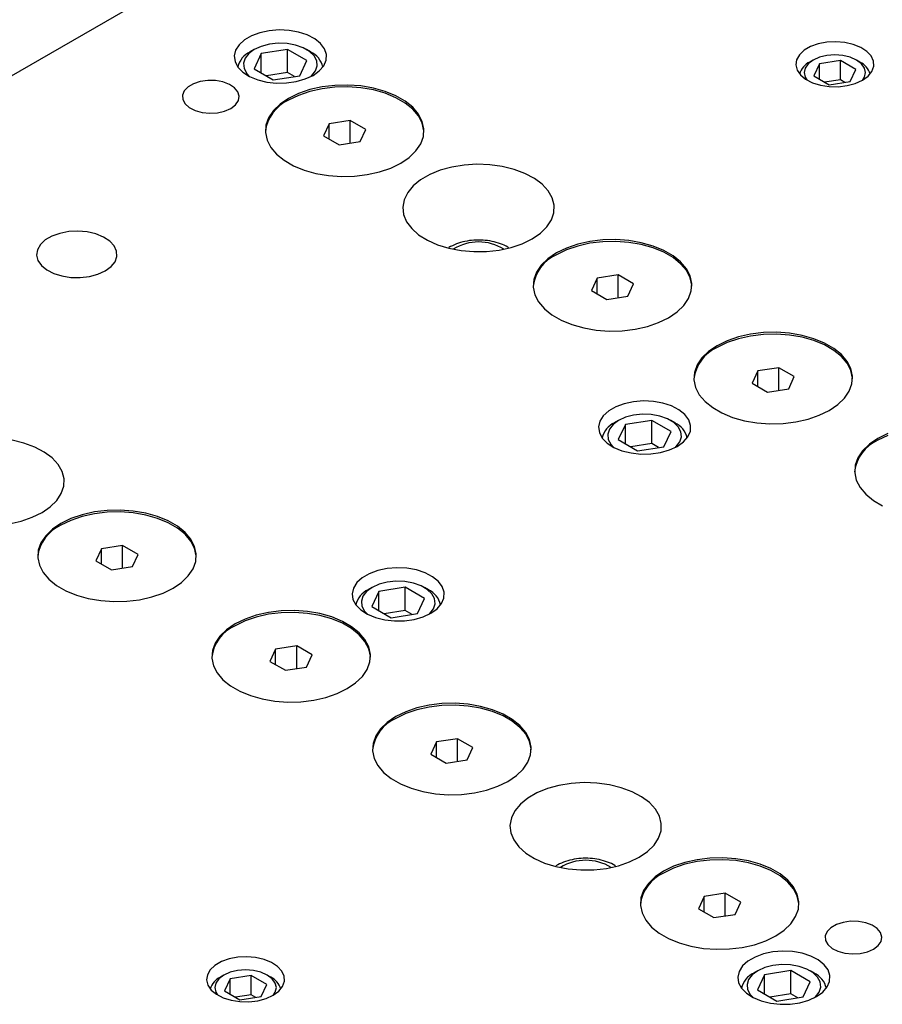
# Model space of a CAD drawing. Header units: inches. Extents: x 1880 to 2363, y -453 to -54.
# Tile 684 of 1056: x 1951.55 to 1957.25, y -144.55 to -138.04. Entities that reach past the tile are written whole.
import ezdxf

# ---------------------------------------------------------------- set-up
doc = ezdxf.new("R2010")
doc.units = ezdxf.units.IN
doc.header["$LTSCALE"] = 0.5
doc.header["$MEASUREMENT"] = 0
doc.layers.add('SID-M-S', color=105, linetype='Continuous')

msp = doc.modelspace()

# ---------------------------------------------------------------- linework, layer by layer
at = {"layer": 'SID-M-S'}
for p, q in [((1955.64424, -136.02232), (1945.74474, -141.73718)), ((1953.14014, -138.13038), (1953.08466, -138.15085)), ((1953.20194, -138.11727), (1953.14014, -138.13038)), ((1953.26718, -138.11214), (1953.20194, -138.11727)), ((1953.33281, -138.11522), (1953.26718, -138.11214)), ((1953.39575, -138.12638), (1953.33281, -138.11522)), ((1953.45307, -138.14509), (1953.39575, -138.12638)), ((1953.0381, -138.17773), (1953.00264, -138.20975)), ((1953.08466, -138.15085), (1953.0381, -138.17773)), ((1953.20291, -138.20659), (1953.14933, -138.22051)), ((1953.26071, -138.20047), (1953.20291, -138.20659)), ((1953.31937, -138.20252), (1953.26071, -138.20047)), ((1953.37547, -138.21261), (1953.31937, -138.20252)), ((1953.50208, -138.17047), (1953.45307, -138.14509)), ((1953.5405, -138.20134), (1953.50208, -138.17047)), ((1953.56652, -138.23626), (1953.5405, -138.20134)), ((1956.82588, -138.20416), (1956.775, -138.22228)), ((1956.88264, -138.1933), (1956.82588, -138.20416)), ((1956.9422, -138.19029), (1956.88264, -138.1933)), ((1957.00135, -138.1953), (1956.9422, -138.19029)), ((1957.05692, -138.20804), (1957.00135, -138.1953)), ((1957.10589, -138.22784), (1957.05692, -138.20804)), ((1952.97993, -138.24543), (1952.97104, -138.2831)), ((1953.00264, -138.20975), (1952.97993, -138.24543)), ((1953.06683, -138.26813), (1953.04272, -138.29907)), ((1953.10307, -138.24143), (1953.06683, -138.26813)), ((1953.10304, -138.24145), (1953.07652, -138.25676)), ((1953.14806, -138.2674), (1953.10143, -138.36785)), ((1953.14933, -138.22051), (1953.10307, -138.24143)), ((1953.32205, -138.24049), (1953.14806, -138.2674)), ((1953.14806, -138.39476), (1953.14806, -138.2674)), ((1953.44942, -138.31402), (1953.32205, -138.24049)), ((1953.32205, -138.39359), (1953.32205, -138.24049)), ((1953.42575, -138.23016), (1953.37547, -138.21261)), ((1953.4673, -138.25415), (1953.42575, -138.23016)), ((1953.47433, -138.25676), (1953.44781, -138.24145)), ((1953.4977, -138.28318), (1953.4673, -138.25415)), ((1953.57892, -138.27359), (1953.56652, -138.23626)), ((1953.57714, -138.31159), (1953.57892, -138.27359)), ((1956.73272, -138.24668), (1956.70133, -138.27606)), ((1956.775, -138.22228), (1956.73272, -138.24668)), ((1957.14564, -138.25362), (1957.10589, -138.22784)), ((1957.17401, -138.284), (1957.14564, -138.25362)), ((1952.97104, -138.2831), (1952.97638, -138.32098)), ((1952.97638, -138.32098), (1952.99571, -138.35732)), ((1953.04272, -138.29907), (1953.03212, -138.33244)), ((1953.03212, -138.33244), (1953.03567, -138.3663)), ((1953.4028, -138.41446), (1953.44942, -138.31402)), ((1953.51519, -138.31557), (1953.4977, -138.28318)), ((1953.51873, -138.34943), (1953.51519, -138.31557)), ((1953.56125, -138.34847), (1953.57714, -138.31159)), ((1956.68253, -138.30882), (1956.67732, -138.34321)), ((1956.70133, -138.27606), (1956.68253, -138.30882)), ((1956.75879, -138.33537), (1956.7385, -138.36365)), ((1956.79108, -138.31108), (1956.75879, -138.33537)), ((1956.79105, -138.3111), (1956.76895, -138.32386)), ((1956.83314, -138.29245), (1956.79108, -138.31108)), ((1956.83264, -138.33508), (1956.79529, -138.41556)), ((1956.97206, -138.31351), (1956.83264, -138.33508)), ((1956.83264, -138.43713), (1956.83264, -138.33508)), ((1956.88213, -138.28073), (1956.83314, -138.29245)), ((1956.93471, -138.27674), (1956.88213, -138.28073)), ((1956.98728, -138.28073), (1956.93471, -138.27674)), ((1957.07413, -138.37243), (1956.97206, -138.31351)), ((1956.97206, -138.4411), (1956.97206, -138.31351)), ((1957.03627, -138.29245), (1956.98728, -138.28073)), ((1957.07834, -138.31108), (1957.03627, -138.29245)), ((1957.11062, -138.33537), (1957.07834, -138.31108)), ((1957.10046, -138.32386), (1957.07836, -138.3111)), ((1957.13091, -138.36365), (1957.11062, -138.33537)), ((1957.18949, -138.31734), (1957.17401, -138.284)), ((1957.19123, -138.35184), (1957.18949, -138.31734)), ((1952.99571, -138.35732), (1953.02812, -138.39041)), ((1953.02812, -138.39041), (1953.07209, -138.4187)), ((1953.03567, -138.3663), (1953.05315, -138.39868)), ((1953.05315, -138.39868), (1953.07259, -138.41896)), ((1953.10143, -138.36785), (1953.22881, -138.44138)), ((1953.32205, -138.39359), (1953.18322, -138.41506)), ((1953.36763, -138.4199), (1953.32205, -138.39359)), ((1953.48403, -138.41373), (1953.50814, -138.38279)), ((1953.49074, -138.41215), (1953.532, -138.38253)), ((1953.50814, -138.38279), (1953.51873, -138.34943)), ((1953.532, -138.38253), (1953.56125, -138.34847)), ((1956.67732, -138.34321), (1956.68598, -138.37736)), ((1956.68598, -138.37736), (1956.70805, -138.40943)), ((1956.7385, -138.36365), (1956.73158, -138.394)), ((1956.73158, -138.394), (1956.7385, -138.42435)), ((1957.03677, -138.45292), (1957.07413, -138.37243)), ((1957.13783, -138.394), (1957.13091, -138.36365)), ((1957.13091, -138.42435), (1957.13783, -138.394)), ((1957.15387, -138.41692), (1957.17914, -138.38564)), ((1957.17914, -138.38564), (1957.19123, -138.35184)), ((1952.70252, -138.46694), (1952.66641, -138.48779)), ((1952.74702, -138.45249), (1952.70252, -138.46694)), ((1952.79663, -138.44551), (1952.74702, -138.45249)), ((1952.84767, -138.44652), (1952.79663, -138.44551)), ((1952.89634, -138.45544), (1952.84767, -138.44652)), ((1952.93904, -138.47161), (1952.89634, -138.45544)), ((1953.07209, -138.4187), (1953.12557, -138.44088)), ((1953.12557, -138.44088), (1953.18605, -138.4559)), ((1953.18605, -138.4559), (1953.25072, -138.46306)), ((1953.22881, -138.44138), (1953.4028, -138.41446)), ((1953.25072, -138.46306), (1953.31654, -138.46203)), ((1953.31654, -138.46203), (1953.38043, -138.45286)), ((1953.38043, -138.45286), (1953.43942, -138.43597)), ((1953.43942, -138.43597), (1953.49074, -138.41215)), ((1953.47827, -138.41896), (1953.48403, -138.41373)), ((1956.70805, -138.40943), (1956.74235, -138.4377)), ((1956.7385, -138.42435), (1956.74951, -138.44216)), ((1956.74235, -138.4377), (1956.78701, -138.46065)), ((1956.78701, -138.46065), (1956.83964, -138.47703)), ((1956.79529, -138.41556), (1956.89735, -138.47448)), ((1956.97206, -138.4411), (1956.86753, -138.45727)), ((1956.89735, -138.47448), (1957.03677, -138.45292)), ((1957.00189, -138.45831), (1956.97206, -138.4411)), ((1957.0157, -138.47999), (1957.06989, -138.4654)), ((1957.06989, -138.4654), (1957.11679, -138.44399)), ((1957.11679, -138.44399), (1957.15387, -138.41692)), ((1957.11991, -138.44216), (1957.13091, -138.42435)), ((1952.64138, -138.51348), (1952.62929, -138.54212)), ((1952.66641, -138.48779), (1952.64138, -138.51348)), ((1952.97259, -138.49382), (1952.93904, -138.47161)), ((1952.99452, -138.52044), (1952.97259, -138.49382)), ((1953.0032, -138.54949), (1952.99452, -138.52044)), ((1953.39553, -138.53177), (1953.32956, -138.56403)), ((1953.4698, -138.50622), (1953.39553, -138.53177)), ((1953.4698, -138.51847), (1953.39553, -138.54402)), ((1953.55033, -138.48808), (1953.4698, -138.50622)), ((1953.55033, -138.50033), (1953.4698, -138.51847)), ((1953.63495, -138.47784), (1953.55033, -138.48808)), ((1953.63495, -138.49009), (1953.55033, -138.50033)), ((1953.72132, -138.47578), (1953.63495, -138.47784)), ((1953.72132, -138.48803), (1953.63495, -138.49009)), ((1953.80711, -138.48195), (1953.72132, -138.47578)), ((1953.80711, -138.4942), (1953.72132, -138.48803)), ((1953.88997, -138.49619), (1953.80711, -138.48195)), ((1953.88997, -138.50844), (1953.80711, -138.4942)), ((1953.96764, -138.51811), (1953.88997, -138.49619)), ((1953.96764, -138.53036), (1953.88997, -138.50844)), ((1954.038, -138.54711), (1953.96764, -138.51811)), ((1954.038, -138.55936), (1953.96764, -138.53036)), ((1956.83964, -138.47703), (1956.89739, -138.48596)), ((1956.89739, -138.48596), (1956.95715, -138.48697)), ((1956.95715, -138.48697), (1957.0157, -138.47999)), ((1952.62929, -138.54212), (1952.63104, -138.57158)), ((1952.63104, -138.57158), (1952.64648, -138.59968)), ((1952.97925, -138.60624), (1952.99798, -138.57882)), ((1952.99798, -138.57882), (1953.0032, -138.54949)), ((1953.32956, -138.56403), (1953.27368, -138.60211)), ((1953.39553, -138.54402), (1953.32956, -138.57627)), ((1954.09913, -138.5824), (1954.038, -138.54711)), ((1954.09913, -138.59465), (1954.038, -138.55936)), ((1954.14936, -138.62302), (1954.09913, -138.5824)), ((1954.14936, -138.63527), (1954.09913, -138.59465)), ((1952.64648, -138.59968), (1952.67449, -138.62433)), ((1952.67449, -138.62433), (1952.71297, -138.6437)), ((1952.71297, -138.6437), (1952.75909, -138.65636)), ((1952.75909, -138.65636), (1952.80941, -138.66137)), ((1952.80941, -138.66137), (1952.8602, -138.65835)), ((1952.8602, -138.65835), (1952.90771, -138.64754)), ((1952.90771, -138.64754), (1952.94839, -138.62973)), ((1952.94839, -138.62973), (1952.97925, -138.60624)), ((1953.22943, -138.64498), (1953.198, -138.69148)), ((1953.27368, -138.60211), (1953.22943, -138.64498)), ((1954.18733, -138.66786), (1954.14936, -138.62302)), ((1954.18733, -138.6801), (1954.14936, -138.63527)), ((1953.198, -138.69148), (1953.18026, -138.74032)), ((1953.73705, -138.70946), (1953.59763, -138.73103)), ((1953.83911, -138.76838), (1953.73705, -138.70946)), ((1953.73705, -138.85888), (1953.73705, -138.70946)), ((1954.212, -138.71569), (1954.18733, -138.66786)), ((1954.212, -138.72794), (1954.18733, -138.6801)), ((1954.2227, -138.76521), (1954.212, -138.71569)), ((1954.2227, -138.77746), (1954.212, -138.72794)), ((1953.18026, -138.74032), (1953.17669, -138.79019)), ((1953.17669, -138.79019), (1953.18738, -138.83971)), ((1953.59763, -138.73103), (1953.56027, -138.81152)), ((1953.59763, -138.83308), (1953.59763, -138.73103)), ((1953.80175, -138.84887), (1953.83911, -138.76838)), ((1954.21912, -138.81508), (1954.2227, -138.76521)), ((1954.22304, -138.78383), (1954.2227, -138.77746)), ((1953.18738, -138.83971), (1953.21205, -138.88755)), ((1953.56027, -138.81152), (1953.66234, -138.87043)), ((1953.66234, -138.87043), (1953.80175, -138.84887)), ((1954.20138, -138.86392), (1954.21912, -138.81508)), ((1953.21205, -138.88755), (1953.25002, -138.93238)), ((1954.1257, -138.95329), (1954.16996, -138.91042)), ((1954.16996, -138.91042), (1954.20138, -138.86392)), ((1953.25002, -138.93238), (1953.30026, -138.973)), ((1953.30026, -138.973), (1953.36139, -139.00829)), ((1954.06983, -138.99138), (1954.1257, -138.95329)), ((1953.36139, -139.00829), (1953.43175, -139.03729)), ((1953.43175, -139.03729), (1953.50941, -139.05921)), ((1953.84905, -139.06732), (1953.92959, -139.04918)), ((1953.92959, -139.04918), (1954.00386, -139.02363)), ((1954.00386, -139.02363), (1954.06983, -138.99138)), ((1954.33052, -139.03901), (1954.26128, -139.06728)), ((1954.40704, -139.0179), (1954.33052, -139.03901)), ((1954.48863, -139.00456), (1954.40704, -139.0179)), ((1954.57296, -138.99938), (1954.48863, -139.00456)), ((1954.6576, -139.00249), (1954.57296, -138.99938)), ((1954.7401, -139.01382), (1954.6576, -139.00249)), ((1954.8181, -139.03303), (1954.7401, -139.01382)), ((1954.88936, -139.05958), (1954.8181, -139.03303)), ((1953.50941, -139.05921), (1953.59227, -139.07345)), ((1953.59227, -139.07345), (1953.67806, -139.07962)), ((1953.67806, -139.07962), (1953.76444, -139.07756)), ((1953.76444, -139.07756), (1953.84905, -139.06732)), ((1954.20131, -139.1019), (1954.15234, -139.14187)), ((1954.26128, -139.06728), (1954.20131, -139.1019)), ((1954.95182, -139.0927), (1954.88936, -139.05958)), ((1955.00368, -139.13144), (1954.95182, -139.0927)), ((1954.15234, -139.14187), (1954.11578, -139.18604)), ((1955.04346, -139.17467), (1955.00368, -139.13144)), ((1955.07001, -139.22117), (1955.04346, -139.17467)), ((1954.09267, -139.23315), (1954.08369, -139.28183)), ((1954.11578, -139.18604), (1954.09267, -139.23315)), ((1955.08256, -139.26959), (1955.07001, -139.22117)), ((1954.08369, -139.28183), (1954.08909, -139.33069)), ((1955.08076, -139.31853), (1955.08256, -139.26959)), ((1954.08909, -139.33069), (1954.10871, -139.37832)), ((1954.10871, -139.37832), (1954.14199, -139.42335)), ((1955.03472, -139.4124), (1955.06466, -139.3666)), ((1955.06466, -139.3666), (1955.08076, -139.31853)), ((1951.93965, -139.44082), (1951.87821, -139.44392)), ((1952.00068, -139.44598), (1951.93965, -139.44082)), ((1954.14199, -139.42335), (1954.18798, -139.46448)), ((1954.99179, -139.45463), (1955.03472, -139.4124)), ((1951.72355, -139.49899), (1951.69117, -139.5293)), ((1951.76716, -139.47381), (1951.72355, -139.49899)), ((1951.81966, -139.45512), (1951.76716, -139.47381)), ((1951.87821, -139.44392), (1951.81966, -139.45512)), ((1952.058, -139.45912), (1952.00068, -139.44598)), ((1952.10853, -139.47955), (1952.058, -139.45912)), ((1952.14953, -139.50615), (1952.10853, -139.47955)), ((1952.17881, -139.53749), (1952.14953, -139.50615)), ((1954.18798, -139.46448), (1954.24535, -139.50054)), ((1954.24535, -139.50054), (1954.31244, -139.53048)), ((1954.87229, -139.52362), (1954.93713, -139.49206)), ((1954.93713, -139.49206), (1954.99179, -139.45463)), ((1955.3181, -139.50859), (1955.23756, -139.52673)), ((1955.40271, -139.49835), (1955.3181, -139.50859)), ((1955.48909, -139.49629), (1955.40271, -139.49835)), ((1955.48909, -139.50854), (1955.40271, -139.5106)), ((1955.57488, -139.50246), (1955.48909, -139.49629)), ((1955.57488, -139.51471), (1955.48909, -139.50854)), ((1955.65774, -139.5167), (1955.57488, -139.50246)), ((1951.67176, -139.5631), (1951.66639, -139.59857)), ((1951.69117, -139.5293), (1951.67176, -139.5631)), ((1952.19477, -139.57188), (1952.17881, -139.53749)), ((1952.19657, -139.60748), (1952.19477, -139.57188)), ((1954.31244, -139.53048), (1954.38734, -139.55344)), ((1954.38734, -139.55344), (1954.46789, -139.56877)), ((1954.46789, -139.56877), (1954.55176, -139.57601)), ((1954.63654, -139.57498), (1954.71981, -139.56568)), ((1954.71981, -139.56568), (1954.79915, -139.54839)), ((1954.79915, -139.54839), (1954.87229, -139.52362)), ((1955.1633, -139.55228), (1955.09732, -139.58454)), ((1955.1633, -139.56453), (1955.09732, -139.59678)), ((1955.23756, -139.52673), (1955.1633, -139.55228)), ((1955.23756, -139.53898), (1955.1633, -139.56453)), ((1955.3181, -139.52084), (1955.23756, -139.53898)), ((1955.40271, -139.5106), (1955.3181, -139.52084)), ((1955.65774, -139.52895), (1955.57488, -139.51471)), ((1955.73541, -139.53862), (1955.65774, -139.5167)), ((1955.73541, -139.55087), (1955.65774, -139.52895)), ((1955.80577, -139.56762), (1955.73541, -139.53862)), ((1955.80577, -139.57987), (1955.73541, -139.55087)), ((1955.8669, -139.60291), (1955.80577, -139.56762)), ((1951.66639, -139.59857), (1951.67533, -139.6338)), ((1951.67533, -139.6338), (1951.6981, -139.66689)), ((1952.18409, -139.64235), (1952.19657, -139.60748)), ((1954.55176, -139.57601), (1954.63654, -139.57498)), ((1955.04145, -139.62262), (1954.9972, -139.66549)), ((1955.09732, -139.58454), (1955.04145, -139.62262)), ((1955.8669, -139.61516), (1955.80577, -139.57987)), ((1955.91713, -139.64353), (1955.8669, -139.60291)), ((1955.91713, -139.65578), (1955.8669, -139.61516)), ((1951.6981, -139.66689), (1951.73348, -139.69606)), ((1951.73348, -139.69606), (1951.77956, -139.71973)), ((1952.07139, -139.72463), (1952.11977, -139.70255)), ((1952.11977, -139.70255), (1952.15803, -139.67462)), ((1952.15803, -139.67462), (1952.18409, -139.64235)), ((1954.9972, -139.66549), (1954.96577, -139.71199)), ((1955.9551, -139.68837), (1955.91713, -139.64353)), ((1955.9551, -139.70061), (1955.91713, -139.65578)), ((1955.97977, -139.7362), (1955.9551, -139.68837)), ((1955.97977, -139.74845), (1955.9551, -139.70061)), ((1951.77956, -139.71973), (1951.83385, -139.73663)), ((1951.83385, -139.73663), (1951.89342, -139.74585)), ((1951.89342, -139.74585), (1951.95508, -139.74688)), ((1951.95508, -139.74688), (1952.01548, -139.73968)), ((1952.01548, -139.73968), (1952.07139, -139.72463)), ((1954.94803, -139.76083), (1954.94446, -139.8107)), ((1954.96577, -139.71199), (1954.94803, -139.76083)), ((1955.3654, -139.75154), (1955.32804, -139.83203)), ((1955.50482, -139.72997), (1955.3654, -139.75154)), ((1955.3654, -139.85359), (1955.3654, -139.75154)), ((1955.60688, -139.78889), (1955.50482, -139.72997)), ((1955.50482, -139.87939), (1955.50482, -139.72997)), ((1955.99046, -139.78572), (1955.97977, -139.7362)), ((1955.99046, -139.79797), (1955.97977, -139.74845)), ((1954.94446, -139.8107), (1954.95515, -139.86022)), ((1955.32804, -139.83203), (1955.4301, -139.89094)), ((1955.56952, -139.86938), (1955.60688, -139.78889)), ((1955.98689, -139.83559), (1955.99046, -139.78572)), ((1955.9908, -139.80434), (1955.99046, -139.79797)), ((1954.95515, -139.86022), (1954.97982, -139.90806)), ((1955.4301, -139.89094), (1955.56952, -139.86938)), ((1955.93772, -139.93093), (1955.96915, -139.88443)), ((1955.96915, -139.88443), (1955.98689, -139.83559)), ((1954.97982, -139.90806), (1955.01779, -139.95289)), ((1955.01779, -139.95289), (1955.06802, -139.99351)), ((1955.89347, -139.9738), (1955.93772, -139.93093)), ((1955.06802, -139.99351), (1955.12915, -140.0288)), ((1955.12915, -140.0288), (1955.19951, -140.0578)), ((1955.77162, -140.04414), (1955.83759, -140.01189)), ((1955.83759, -140.01189), (1955.89347, -139.9738)), ((1955.19951, -140.0578), (1955.27718, -140.07972)), ((1955.27718, -140.07972), (1955.36004, -140.09396)), ((1955.53221, -140.09807), (1955.61682, -140.08783)), ((1955.61682, -140.08783), (1955.69736, -140.06969)), ((1955.69736, -140.06969), (1955.77162, -140.04414)), ((1955.36004, -140.09396), (1955.44583, -140.10013)), ((1955.44583, -140.10013), (1955.53221, -140.09807)), ((1956.29822, -140.13904), (1956.22396, -140.16459)), ((1956.29822, -140.15129), (1956.22396, -140.17684)), ((1956.37876, -140.1209), (1956.29822, -140.13904)), ((1956.37876, -140.13315), (1956.29822, -140.15129)), ((1956.46337, -140.11066), (1956.37876, -140.1209)), ((1956.46337, -140.1229), (1956.37876, -140.13315)), ((1956.54975, -140.10859), (1956.46337, -140.11066)), ((1956.54975, -140.12084), (1956.46337, -140.1229)), ((1956.63554, -140.11477), (1956.54975, -140.10859)), ((1956.63554, -140.12702), (1956.54975, -140.12084)), ((1956.7184, -140.12901), (1956.63554, -140.11477)), ((1956.7184, -140.14126), (1956.63554, -140.12702)), ((1956.79607, -140.15093), (1956.7184, -140.12901)), ((1956.79607, -140.16318), (1956.7184, -140.14126)), ((1956.86643, -140.17993), (1956.79607, -140.15093)), ((1956.15798, -140.19684), (1956.10211, -140.23493)), ((1956.22396, -140.16459), (1956.15798, -140.19684)), ((1956.22396, -140.17684), (1956.15798, -140.20909)), ((1956.86643, -140.19218), (1956.79607, -140.16318)), ((1956.92756, -140.21522), (1956.86643, -140.17993)), ((1956.92756, -140.22747), (1956.86643, -140.19218)), ((1956.97779, -140.25584), (1956.92756, -140.21522)), ((1956.05786, -140.2778), (1956.02643, -140.32429)), ((1956.10211, -140.23493), (1956.05786, -140.2778)), ((1956.97779, -140.26808), (1956.92756, -140.22747)), ((1957.01576, -140.30067), (1956.97779, -140.25584)), ((1957.01576, -140.31292), (1956.97779, -140.26808)), ((1956.02643, -140.32429), (1956.00869, -140.37314)), ((1956.56548, -140.34228), (1956.42606, -140.36385)), ((1956.66754, -140.4012), (1956.56548, -140.34228)), ((1956.56548, -140.49169), (1956.56548, -140.34228)), ((1957.04043, -140.34851), (1957.01576, -140.30067)), ((1957.04043, -140.36075), (1957.01576, -140.31292)), ((1957.05112, -140.39803), (1957.04043, -140.34851)), ((1956.00869, -140.37314), (1956.00512, -140.423)), ((1956.42606, -140.36385), (1956.3887, -140.44433)), ((1956.42606, -140.4659), (1956.42606, -140.36385)), ((1956.63018, -140.48168), (1956.66754, -140.4012)), ((1957.05112, -140.41028), (1957.04043, -140.36075)), ((1957.04755, -140.44789), (1957.05112, -140.39803)), ((1957.05146, -140.41664), (1957.05112, -140.41028)), ((1956.00512, -140.423), (1956.01581, -140.47253)), ((1956.01581, -140.47253), (1956.04048, -140.52036)), ((1956.3887, -140.44433), (1956.49076, -140.50325)), ((1956.49076, -140.50325), (1956.63018, -140.48168)), ((1957.02981, -140.49674), (1957.04755, -140.44789)), ((1956.04048, -140.52036), (1956.07845, -140.5652)), ((1956.95413, -140.58611), (1956.99838, -140.54323)), ((1956.99838, -140.54323), (1957.02981, -140.49674)), ((1955.48882, -140.60007), (1955.44226, -140.62695)), ((1955.5443, -140.5796), (1955.48882, -140.60007)), ((1955.6061, -140.56649), (1955.5443, -140.5796)), ((1955.67135, -140.56136), (1955.6061, -140.56649)), ((1955.73697, -140.56445), (1955.67135, -140.56136)), ((1955.79992, -140.5756), (1955.73697, -140.56445)), ((1955.85724, -140.59431), (1955.79992, -140.5756)), ((1955.90625, -140.61969), (1955.85724, -140.59431)), ((1956.07845, -140.5652), (1956.12868, -140.60582)), ((1956.12868, -140.60582), (1956.18981, -140.64111)), ((1956.89826, -140.62419), (1956.95413, -140.58611)), ((1955.4068, -140.65898), (1955.38409, -140.69466)), ((1955.44226, -140.62695), (1955.4068, -140.65898)), ((1955.55349, -140.66974), (1955.50723, -140.69066)), ((1955.60708, -140.65581), (1955.55349, -140.66974)), ((1955.66487, -140.6497), (1955.60708, -140.65581)), ((1955.72353, -140.65175), (1955.66487, -140.6497)), ((1955.77963, -140.66184), (1955.72353, -140.65175)), ((1955.82992, -140.67939), (1955.77963, -140.66184)), ((1955.94466, -140.65057), (1955.90625, -140.61969)), ((1955.97068, -140.68548), (1955.94466, -140.65057)), ((1956.18981, -140.64111), (1956.26017, -140.67011)), ((1956.26017, -140.67011), (1956.33784, -140.69203)), ((1956.75802, -140.68199), (1956.83228, -140.65645)), ((1956.83228, -140.65645), (1956.89826, -140.62419)), ((1955.38409, -140.69466), (1955.3752, -140.73232)), ((1955.3752, -140.73232), (1955.38055, -140.77021)), ((1955.471, -140.71736), (1955.44688, -140.74829)), ((1955.50723, -140.69066), (1955.471, -140.71736)), ((1955.50721, -140.69067), (1955.48069, -140.70599)), ((1955.55222, -140.71662), (1955.5056, -140.81707)), ((1955.72621, -140.68971), (1955.55222, -140.71662)), ((1955.55222, -140.84398), (1955.55222, -140.71662)), ((1955.85359, -140.76324), (1955.72621, -140.68971)), ((1955.72621, -140.84281), (1955.72621, -140.68971)), ((1955.87147, -140.70337), (1955.82992, -140.67939)), ((1955.8785, -140.70599), (1955.85198, -140.69067)), ((1955.90187, -140.7324), (1955.87147, -140.70337)), ((1955.91935, -140.76479), (1955.90187, -140.7324)), ((1955.98309, -140.72281), (1955.97068, -140.68548)), ((1955.9813, -140.76081), (1955.98309, -140.72281)), ((1956.33784, -140.69203), (1956.4207, -140.70627)), ((1956.4207, -140.70627), (1956.50649, -140.71244)), ((1956.50649, -140.71244), (1956.59287, -140.71038)), ((1956.59287, -140.71038), (1956.67748, -140.70014)), ((1956.67748, -140.70014), (1956.75802, -140.68199)), ((1955.38055, -140.77021), (1955.39987, -140.80654)), ((1955.39987, -140.80654), (1955.43228, -140.83963)), ((1955.44688, -140.74829), (1955.43629, -140.78166)), ((1955.43629, -140.78166), (1955.43983, -140.81552)), ((1955.80697, -140.86369), (1955.85359, -140.76324)), ((1955.91231, -140.83202), (1955.9229, -140.79865)), ((1955.9229, -140.79865), (1955.91935, -140.76479)), ((1955.93616, -140.83175), (1955.96541, -140.7977)), ((1955.96541, -140.7977), (1955.9813, -140.76081)), ((1957.28462, -140.77689), (1957.21865, -140.80915)), ((1957.28462, -140.78914), (1957.21865, -140.8214)), ((1951.58309, -140.83934), (1951.50509, -140.82012)), ((1951.65434, -140.86589), (1951.58309, -140.83934)), ((1951.7168, -140.899), (1951.65434, -140.86589)), ((1955.43228, -140.83963), (1955.47625, -140.86793)), ((1955.43983, -140.81552), (1955.45732, -140.84791)), ((1955.45732, -140.84791), (1955.47675, -140.86818)), ((1955.47625, -140.86793), (1955.52973, -140.8901)), ((1955.5056, -140.81707), (1955.63297, -140.8906)), ((1955.72621, -140.84281), (1955.58739, -140.86429)), ((1955.63297, -140.8906), (1955.80697, -140.86369)), ((1955.7718, -140.86913), (1955.72621, -140.84281)), ((1955.84359, -140.88519), (1955.89491, -140.86138)), ((1955.88243, -140.86818), (1955.88819, -140.86295)), ((1955.88819, -140.86295), (1955.91231, -140.83202)), ((1955.89491, -140.86138), (1955.93616, -140.83175)), ((1957.16277, -140.84723), (1957.11852, -140.89011)), ((1957.21865, -140.80915), (1957.16277, -140.84723)), ((1951.76867, -140.93774), (1951.7168, -140.899)), ((1951.80845, -140.98098), (1951.76867, -140.93774)), ((1955.52973, -140.8901), (1955.59021, -140.90512)), ((1955.59021, -140.90512), (1955.65488, -140.91228)), ((1955.65488, -140.91228), (1955.7207, -140.91126)), ((1955.7207, -140.91126), (1955.7846, -140.90208)), ((1955.7846, -140.90208), (1955.84359, -140.88519)), ((1957.08709, -140.9366), (1957.06935, -140.98545)), ((1957.11852, -140.89011), (1957.08709, -140.9366)), ((1951.83499, -141.02747), (1951.80845, -140.98098)), ((1957.06935, -140.98545), (1957.06578, -141.03531)), ((1951.84755, -141.07589), (1951.83499, -141.02747)), ((1957.06578, -141.03531), (1957.07647, -141.08484)), ((1951.82965, -141.1729), (1951.84575, -141.12484)), ((1951.84575, -141.12484), (1951.84755, -141.07589)), ((1957.07647, -141.08484), (1957.10114, -141.13267)), ((1957.10114, -141.13267), (1957.13911, -141.17751)), ((1951.7997, -141.21871), (1951.82965, -141.1729)), ((1957.13911, -141.17751), (1957.18934, -141.21812)), ((1951.70212, -141.29836), (1951.75678, -141.26093)), ((1951.75678, -141.26093), (1951.7997, -141.21871)), ((1957.18934, -141.21812), (1957.25047, -141.25341)), ((1951.63728, -141.32992), (1951.70212, -141.29836)), ((1951.96719, -141.31263), (1951.89293, -141.33817)), ((1951.96719, -141.32488), (1951.89293, -141.35042)), ((1952.04773, -141.29449), (1951.96719, -141.31263)), ((1952.04773, -141.30673), (1951.96719, -141.32488)), ((1952.13234, -141.28424), (1952.04773, -141.29449)), ((1952.13234, -141.29649), (1952.04773, -141.30673)), ((1952.21872, -141.28218), (1952.13234, -141.28424)), ((1952.21872, -141.29443), (1952.13234, -141.29649)), ((1952.30451, -141.28835), (1952.21872, -141.28218)), ((1952.30451, -141.3006), (1952.21872, -141.29443)), ((1952.38737, -141.30259), (1952.30451, -141.28835)), ((1952.38737, -141.31484), (1952.30451, -141.3006)), ((1952.46504, -141.32451), (1952.38737, -141.30259)), ((1952.46504, -141.33676), (1952.38737, -141.31484)), ((1952.5354, -141.35351), (1952.46504, -141.32451)), ((1951.48479, -141.37198), (1951.56414, -141.3547)), ((1951.56414, -141.3547), (1951.63728, -141.32992)), ((1951.82696, -141.37043), (1951.77108, -141.40851)), ((1951.89293, -141.33817), (1951.82696, -141.37043)), ((1951.89293, -141.35042), (1951.82696, -141.38268)), ((1952.5354, -141.36576), (1952.46504, -141.33676)), ((1952.59653, -141.3888), (1952.5354, -141.35351)), ((1952.59653, -141.40105), (1952.5354, -141.36576)), ((1952.64676, -141.42942), (1952.59653, -141.3888)), ((1951.72683, -141.45139), (1951.6954, -141.49788)), ((1951.77108, -141.40851), (1951.72683, -141.45139)), ((1952.64676, -141.44167), (1952.59653, -141.40105)), ((1952.68473, -141.47426), (1952.64676, -141.42942)), ((1952.68473, -141.48651), (1952.64676, -141.44167)), ((1951.6954, -141.49788), (1951.67766, -141.54673)), ((1952.23445, -141.51587), (1952.09503, -141.53743)), ((1952.33651, -141.57479), (1952.23445, -141.51587)), ((1952.23445, -141.66528), (1952.23445, -141.51587)), ((1952.7094, -141.52209), (1952.68473, -141.47426)), ((1952.7094, -141.53434), (1952.68473, -141.48651)), ((1952.72009, -141.57162), (1952.7094, -141.52209)), ((1951.67766, -141.54673), (1951.67409, -141.59659)), ((1952.09503, -141.53743), (1952.05767, -141.61792)), ((1952.09503, -141.63948), (1952.09503, -141.53743)), ((1952.29915, -141.65527), (1952.33651, -141.57479)), ((1952.72009, -141.58386), (1952.7094, -141.53434)), ((1952.71652, -141.62148), (1952.72009, -141.57162)), ((1952.72043, -141.59023), (1952.72009, -141.58386)), ((1951.67409, -141.59659), (1951.68478, -141.64612)), ((1951.68478, -141.64612), (1951.70945, -141.69395)), ((1952.05767, -141.61792), (1952.15973, -141.67684)), ((1952.69878, -141.67033), (1952.71652, -141.62148)), ((1951.70945, -141.69395), (1951.74742, -141.73879)), ((1952.15973, -141.67684), (1952.29915, -141.65527)), ((1952.6231, -141.75969), (1952.66735, -141.71682)), ((1952.66735, -141.71682), (1952.69878, -141.67033)), ((1953.86247, -141.70222), (1953.81591, -141.7291)), ((1953.91795, -141.68175), (1953.86247, -141.70222)), ((1953.97976, -141.66864), (1953.91795, -141.68175)), ((1954.045, -141.66351), (1953.97976, -141.66864)), ((1954.11063, -141.6666), (1954.045, -141.66351)), ((1954.17357, -141.67775), (1954.11063, -141.6666)), ((1954.23089, -141.69646), (1954.17357, -141.67775)), ((1954.2799, -141.72185), (1954.23089, -141.69646)), ((1951.74742, -141.73879), (1951.79765, -141.7794)), ((1951.79765, -141.7794), (1951.85879, -141.81469)), ((1952.56723, -141.79778), (1952.6231, -141.75969)), ((1953.78045, -141.76113), (1953.75775, -141.79681)), ((1953.81591, -141.7291), (1953.78045, -141.76113)), ((1953.92715, -141.77189), (1953.88089, -141.79281)), ((1953.98073, -141.75796), (1953.92715, -141.77189)), ((1954.03853, -141.75185), (1953.98073, -141.75796)), ((1954.09718, -141.7539), (1954.03853, -141.75185)), ((1954.15328, -141.76399), (1954.09718, -141.7539)), ((1954.20357, -141.78154), (1954.15328, -141.76399)), ((1954.24512, -141.80553), (1954.20357, -141.78154)), ((1954.31831, -141.75272), (1954.2799, -141.72185)), ((1954.34433, -141.78763), (1954.31831, -141.75272)), ((1951.85879, -141.81469), (1951.92914, -141.84369)), ((1951.92914, -141.84369), (1952.00681, -141.86561)), ((1952.42699, -141.85558), (1952.50126, -141.83003)), ((1952.50126, -141.83003), (1952.56723, -141.79778)), ((1953.75775, -141.79681), (1953.74886, -141.83447)), ((1953.74886, -141.83447), (1953.7542, -141.87236)), ((1953.84465, -141.81951), (1953.82053, -141.85044)), ((1953.88089, -141.79281), (1953.84465, -141.81951)), ((1953.88086, -141.79282), (1953.85434, -141.80814)), ((1953.92587, -141.81878), (1953.87925, -141.91922)), ((1954.09987, -141.79186), (1953.92587, -141.81878)), ((1953.92587, -141.94614), (1953.92587, -141.81878)), ((1954.22724, -141.86539), (1954.09987, -141.79186)), ((1954.09987, -141.94496), (1954.09987, -141.79186)), ((1954.25215, -141.80814), (1954.22563, -141.79282)), ((1954.27552, -141.83456), (1954.24512, -141.80553)), ((1954.293, -141.86694), (1954.27552, -141.83456)), ((1954.35674, -141.82497), (1954.34433, -141.78763)), ((1954.35496, -141.86296), (1954.35674, -141.82497)), ((1952.00681, -141.86561), (1952.08967, -141.87985)), ((1952.08967, -141.87985), (1952.17546, -141.88603)), ((1952.17546, -141.88603), (1952.26184, -141.88396)), ((1952.26184, -141.88396), (1952.34645, -141.87372)), ((1952.34645, -141.87372), (1952.42699, -141.85558)), ((1953.7542, -141.87236), (1953.77353, -141.90869)), ((1953.77353, -141.90869), (1953.80593, -141.94178)), ((1953.82053, -141.85044), (1953.80994, -141.88381)), ((1953.80994, -141.88381), (1953.81349, -141.91767)), ((1954.18062, -141.96584), (1954.22724, -141.86539)), ((1954.28596, -141.93417), (1954.29655, -141.9008)), ((1954.29655, -141.9008), (1954.293, -141.86694)), ((1954.30981, -141.9339), (1954.33907, -141.89985)), ((1954.33907, -141.89985), (1954.35496, -141.86296)), ((1953.11624, -141.97596), (1953.04197, -142.00151)), ((1953.19678, -141.95782), (1953.11624, -141.97596)), ((1953.19678, -141.97006), (1953.11624, -141.98821)), ((1953.28139, -141.94757), (1953.19678, -141.95782)), ((1953.28139, -141.95982), (1953.19678, -141.97006)), ((1953.36777, -141.94551), (1953.28139, -141.94757)), ((1953.36777, -141.95776), (1953.28139, -141.95982)), ((1953.45356, -141.95169), (1953.36777, -141.94551)), ((1953.45356, -141.96393), (1953.36777, -141.95776)), ((1953.53642, -141.96593), (1953.45356, -141.95169)), ((1953.53642, -141.97817), (1953.45356, -141.96393)), ((1953.61409, -141.98785), (1953.53642, -141.96593)), ((1953.61409, -142.00009), (1953.53642, -141.97817)), ((1953.80593, -141.94178), (1953.8499, -141.97008)), ((1953.81349, -141.91767), (1953.83097, -141.95006)), ((1953.83097, -141.95006), (1953.8504, -141.97033)), ((1953.8499, -141.97008), (1953.90338, -141.99225)), ((1953.87925, -141.91922), (1954.00662, -141.99275)), ((1954.09987, -141.94496), (1953.96104, -141.96644)), ((1954.00662, -141.99275), (1954.18062, -141.96584)), ((1954.14545, -141.97128), (1954.09987, -141.94496)), ((1954.21724, -141.98734), (1954.26856, -141.96353)), ((1954.25609, -141.97033), (1954.26184, -141.9651)), ((1954.26184, -141.9651), (1954.28596, -141.93417)), ((1954.26856, -141.96353), (1954.30981, -141.9339)), ((1952.976, -142.03376), (1952.92013, -142.07185)), ((1953.04197, -142.00151), (1952.976, -142.03376)), ((1953.04197, -142.01375), (1952.976, -142.04601)), ((1953.11624, -141.98821), (1953.04197, -142.01375)), ((1953.68444, -142.01685), (1953.61409, -141.98785)), ((1953.68444, -142.02909), (1953.61409, -142.00009)), ((1953.74558, -142.05214), (1953.68444, -142.01685)), ((1953.74558, -142.06438), (1953.68444, -142.02909)), ((1953.90338, -141.99225), (1953.96387, -142.00727)), ((1953.96387, -142.00727), (1954.02853, -142.01444)), ((1954.02853, -142.01444), (1954.09435, -142.01341)), ((1954.09435, -142.01341), (1954.15825, -142.00423)), ((1954.15825, -142.00423), (1954.21724, -141.98734)), ((1952.92013, -142.07185), (1952.87588, -142.11472)), ((1953.79581, -142.09275), (1953.74558, -142.05214)), ((1953.79581, -142.105), (1953.74558, -142.06438)), ((1953.83378, -142.13759), (1953.79581, -142.09275)), ((1953.83378, -142.14984), (1953.79581, -142.105)), ((1952.84445, -142.16121), (1952.82671, -142.21006)), ((1952.87588, -142.11472), (1952.84445, -142.16121)), ((1953.85845, -142.18542), (1953.83378, -142.13759)), ((1953.85845, -142.19767), (1953.83378, -142.14984)), ((1952.82671, -142.21006), (1952.82314, -142.25992)), ((1953.24408, -142.20076), (1953.20672, -142.28125)), ((1953.3835, -142.1792), (1953.24408, -142.20076)), ((1953.24408, -142.30282), (1953.24408, -142.20076)), ((1953.48556, -142.23812), (1953.3835, -142.1792)), ((1953.3835, -142.32861), (1953.3835, -142.1792)), ((1953.4482, -142.3186), (1953.48556, -142.23812)), ((1953.86914, -142.23495), (1953.85845, -142.18542)), ((1953.86914, -142.2472), (1953.85845, -142.19767)), ((1953.86557, -142.28481), (1953.86914, -142.23495)), ((1952.82314, -142.25992), (1952.83383, -142.30945)), ((1953.20672, -142.28125), (1953.30878, -142.34017)), ((1953.84783, -142.33366), (1953.86557, -142.28481)), ((1953.86948, -142.25356), (1953.86914, -142.2472)), ((1952.83383, -142.30945), (1952.8585, -142.35728)), ((1952.8585, -142.35728), (1952.89647, -142.40212)), ((1953.30878, -142.34017), (1953.4482, -142.3186)), ((1953.8164, -142.38015), (1953.84783, -142.33366)), ((1952.89647, -142.40212), (1952.9467, -142.44274)), ((1953.71627, -142.46111), (1953.77215, -142.42303)), ((1953.77215, -142.42303), (1953.8164, -142.38015)), ((1952.9467, -142.44274), (1953.00783, -142.47803)), ((1953.00783, -142.47803), (1953.07819, -142.50703)), ((1953.57604, -142.51891), (1953.6503, -142.49337)), ((1953.6503, -142.49337), (1953.71627, -142.46111)), ((1953.07819, -142.50703), (1953.15586, -142.52894)), ((1953.15586, -142.52894), (1953.23872, -142.54319)), ((1953.23872, -142.54319), (1953.32451, -142.54936)), ((1953.32451, -142.54936), (1953.41089, -142.5473)), ((1953.41089, -142.5473), (1953.4955, -142.53705)), ((1953.4955, -142.53705), (1953.57604, -142.51891)), ((1954.34205, -142.55988), (1954.25744, -142.57012)), ((1954.42843, -142.55782), (1954.34205, -142.55988)), ((1954.51422, -142.56399), (1954.42843, -142.55782)), ((1954.59708, -142.57823), (1954.51422, -142.56399)), ((1954.10263, -142.61381), (1954.03666, -142.64607)), ((1954.10263, -142.62606), (1954.03666, -142.65832)), ((1954.1769, -142.58826), (1954.10263, -142.61381)), ((1954.1769, -142.60051), (1954.10263, -142.62606)), ((1954.25744, -142.57012), (1954.1769, -142.58826)), ((1954.25744, -142.58237), (1954.1769, -142.60051)), ((1954.34205, -142.57213), (1954.25744, -142.58237)), ((1954.42843, -142.57007), (1954.34205, -142.57213)), ((1954.51422, -142.57624), (1954.42843, -142.57007)), ((1954.59708, -142.59048), (1954.51422, -142.57624)), ((1954.67475, -142.60015), (1954.59708, -142.57823)), ((1954.67475, -142.6124), (1954.59708, -142.59048)), ((1954.7451, -142.62915), (1954.67475, -142.60015)), ((1954.7451, -142.6414), (1954.67475, -142.6124)), ((1954.80624, -142.66444), (1954.7451, -142.62915)), ((1953.98079, -142.68415), (1953.93654, -142.72702)), ((1954.03666, -142.64607), (1953.98079, -142.68415)), ((1954.80624, -142.67669), (1954.7451, -142.6414)), ((1954.85647, -142.70506), (1954.80624, -142.66444)), ((1954.85647, -142.71731), (1954.80624, -142.67669)), ((1953.93654, -142.72702), (1953.90511, -142.77352)), ((1954.89444, -142.7499), (1954.85647, -142.70506)), ((1954.89444, -142.76214), (1954.85647, -142.71731)), ((1954.91911, -142.79773), (1954.89444, -142.7499)), ((1953.88737, -142.82236), (1953.8838, -142.87223)), ((1953.90511, -142.77352), (1953.88737, -142.82236)), ((1954.30474, -142.81307), (1954.26738, -142.89356)), ((1954.44416, -142.7915), (1954.30474, -142.81307)), ((1954.30474, -142.91512), (1954.30474, -142.81307)), ((1954.54622, -142.85042), (1954.44416, -142.7915)), ((1954.44416, -142.94092), (1954.44416, -142.7915)), ((1954.91911, -142.80998), (1954.89444, -142.76214)), ((1954.9298, -142.84725), (1954.91911, -142.79773)), ((1954.9298, -142.8595), (1954.91911, -142.80998)), ((1953.8838, -142.87223), (1953.89449, -142.92175)), ((1954.50886, -142.93091), (1954.54622, -142.85042)), ((1954.92623, -142.89712), (1954.9298, -142.84725)), ((1954.93014, -142.86587), (1954.9298, -142.8595)), ((1953.89449, -142.92175), (1953.91916, -142.96959)), ((1954.26738, -142.89356), (1954.36944, -142.95247)), ((1954.36944, -142.95247), (1954.50886, -142.93091)), ((1954.87706, -142.99246), (1954.90849, -142.94596)), ((1954.90849, -142.94596), (1954.92623, -142.89712)), ((1953.91916, -142.96959), (1953.95713, -143.01442)), ((1953.95713, -143.01442), (1954.00736, -143.05504)), ((1954.83281, -143.03533), (1954.87706, -142.99246)), ((1954.00736, -143.05504), (1954.06849, -143.09033)), ((1954.71096, -143.10567), (1954.77693, -143.07342)), ((1954.77693, -143.07342), (1954.83281, -143.03533)), ((1955.28007, -143.08142), (1955.19574, -143.0866)), ((1955.3647, -143.08453), (1955.28007, -143.08142)), ((1954.06849, -143.09033), (1954.13885, -143.11933)), ((1954.13885, -143.11933), (1954.21652, -143.14125)), ((1954.21652, -143.14125), (1954.29938, -143.15549)), ((1954.55616, -143.14936), (1954.6367, -143.13122)), ((1954.6367, -143.13122), (1954.71096, -143.10567)), ((1955.03763, -143.12105), (1954.96839, -143.14932)), ((1955.11414, -143.09994), (1955.03763, -143.12105)), ((1955.19574, -143.0866), (1955.11414, -143.09994)), ((1955.44721, -143.09586), (1955.3647, -143.08453)), ((1955.52521, -143.11508), (1955.44721, -143.09586)), ((1955.59647, -143.14162), (1955.52521, -143.11508)), ((1955.65892, -143.17474), (1955.59647, -143.14162)), ((1954.29938, -143.15549), (1954.38517, -143.16166)), ((1954.38517, -143.16166), (1954.47155, -143.1596)), ((1954.47155, -143.1596), (1954.55616, -143.14936)), ((1954.90842, -143.18394), (1954.85945, -143.22391)), ((1954.96839, -143.14932), (1954.90842, -143.18394)), ((1955.71079, -143.21348), (1955.65892, -143.17474)), ((1955.75057, -143.25671), (1955.71079, -143.21348)), ((1954.82289, -143.26808), (1954.79978, -143.31519)), ((1954.85945, -143.22391), (1954.82289, -143.26808)), ((1955.77711, -143.30321), (1955.75057, -143.25671)), ((1954.79978, -143.31519), (1954.7908, -143.36387)), ((1955.78967, -143.35163), (1955.77711, -143.30321)), ((1954.7908, -143.36387), (1954.79619, -143.41273)), ((1955.77177, -143.44864), (1955.78787, -143.40057)), ((1955.78787, -143.40057), (1955.78967, -143.35163)), ((1954.79619, -143.41273), (1954.81582, -143.46036)), ((1954.81582, -143.46036), (1954.8491, -143.50539)), ((1955.74182, -143.49445), (1955.77177, -143.44864)), ((1954.8491, -143.50539), (1954.89509, -143.54652)), ((1955.64424, -143.5741), (1955.6989, -143.53667)), ((1955.6989, -143.53667), (1955.74182, -143.49445)), ((1954.89509, -143.54652), (1954.95245, -143.58258)), ((1954.95245, -143.58258), (1955.01955, -143.61252)), ((1955.5794, -143.60566), (1955.64424, -143.5741)), ((1956.02521, -143.59063), (1955.94467, -143.60877)), ((1956.02521, -143.60288), (1955.94467, -143.62102)), ((1956.10982, -143.58039), (1956.02521, -143.59063)), ((1956.10982, -143.59264), (1956.02521, -143.60288)), ((1956.1962, -143.57833), (1956.10982, -143.58039)), ((1956.1962, -143.59058), (1956.10982, -143.59264)), ((1956.28199, -143.5845), (1956.1962, -143.57833)), ((1956.28199, -143.59675), (1956.1962, -143.59058)), ((1956.36484, -143.59874), (1956.28199, -143.5845)), ((1956.36484, -143.61099), (1956.28199, -143.59675)), ((1956.44251, -143.62066), (1956.36484, -143.59874)), ((1955.01955, -143.61252), (1955.09445, -143.63548)), ((1955.09445, -143.63548), (1955.17499, -143.65081)), ((1955.17499, -143.65081), (1955.25886, -143.65806)), ((1955.25886, -143.65806), (1955.34365, -143.65702)), ((1955.34365, -143.65702), (1955.42691, -143.64772)), ((1955.42691, -143.64772), (1955.50626, -143.63043)), ((1955.50626, -143.63043), (1955.5794, -143.60566)), ((1955.80443, -143.66658), (1955.74856, -143.70466)), ((1955.8704, -143.63432), (1955.80443, -143.66658)), ((1955.8704, -143.64657), (1955.80443, -143.67883)), ((1955.94467, -143.60877), (1955.8704, -143.63432)), ((1955.94467, -143.62102), (1955.8704, -143.64657)), ((1956.44251, -143.63291), (1956.36484, -143.61099)), ((1956.51287, -143.64966), (1956.44251, -143.62066)), ((1956.51287, -143.66191), (1956.44251, -143.63291)), ((1956.574, -143.68495), (1956.51287, -143.64966)), ((1956.574, -143.6972), (1956.51287, -143.66191)), ((1955.74856, -143.70466), (1955.7043, -143.74753)), ((1956.62424, -143.72557), (1956.574, -143.68495)), ((1956.62424, -143.73782), (1956.574, -143.6972)), ((1956.66221, -143.77041), (1956.62424, -143.72557)), ((1955.67288, -143.79403), (1955.65514, -143.84287)), ((1955.7043, -143.74753), (1955.67288, -143.79403)), ((1956.66221, -143.78265), (1956.62424, -143.73782)), ((1956.68688, -143.81824), (1956.66221, -143.77041)), ((1956.68688, -143.83049), (1956.66221, -143.78265)), ((1955.65514, -143.84287), (1955.65156, -143.89274)), ((1956.0725, -143.83358), (1956.03515, -143.91407)), ((1956.21192, -143.81201), (1956.0725, -143.83358)), ((1956.0725, -143.93563), (1956.0725, -143.83358)), ((1956.31399, -143.87093), (1956.21192, -143.81201)), ((1956.21192, -143.96143), (1956.21192, -143.81201)), ((1956.69757, -143.86776), (1956.68688, -143.81824)), ((1956.69757, -143.88001), (1956.68688, -143.83049)), ((1955.65156, -143.89274), (1955.66226, -143.94226)), ((1956.03515, -143.91407), (1956.13721, -143.97299)), ((1956.27663, -143.95142), (1956.31399, -143.87093)), ((1956.67626, -143.96648), (1956.694, -143.91763)), ((1956.694, -143.91763), (1956.69757, -143.86776)), ((1956.69791, -143.88638), (1956.69757, -143.88001)), ((1955.66226, -143.94226), (1955.68693, -143.9901)), ((1955.68693, -143.9901), (1955.72489, -144.03493)), ((1956.13721, -143.97299), (1956.27663, -143.95142)), ((1956.64483, -144.01297), (1956.67626, -143.96648)), ((1955.72489, -144.03493), (1955.77513, -144.07555)), ((1956.5447, -144.09393), (1956.60058, -144.05584)), ((1956.60058, -144.05584), (1956.64483, -144.01297)), ((1956.90905, -144.03936), (1956.88402, -144.06506)), ((1956.94516, -144.01852), (1956.90905, -144.03936)), ((1956.98966, -144.00407), (1956.94516, -144.01852)), ((1957.03928, -143.99709), (1956.98966, -144.00407)), ((1957.09031, -143.9981), (1957.03928, -143.99709)), ((1957.13898, -144.00701), (1957.09031, -143.9981)), ((1957.18168, -144.02318), (1957.13898, -144.00701)), ((1957.21523, -144.0454), (1957.18168, -144.02318)), ((1957.23716, -144.07202), (1957.21523, -144.0454)), ((1955.77513, -144.07555), (1955.83626, -144.11084)), ((1955.83626, -144.11084), (1955.90662, -144.13984)), ((1956.47873, -144.12618), (1956.5447, -144.09393)), ((1956.88402, -144.06506), (1956.87193, -144.09369)), ((1956.87193, -144.09369), (1956.87368, -144.12316)), ((1956.87368, -144.12316), (1956.88912, -144.15125)), ((1957.24584, -144.10107), (1957.23716, -144.07202)), ((1957.24062, -144.13039), (1957.24584, -144.10107)), ((1955.90662, -144.13984), (1955.98429, -144.16176)), ((1955.98429, -144.16176), (1956.06715, -144.176)), ((1956.06715, -144.176), (1956.15294, -144.18217)), ((1956.15294, -144.18217), (1956.23931, -144.18011)), ((1956.23931, -144.18011), (1956.32393, -144.16987)), ((1956.32393, -144.16987), (1956.40446, -144.15173)), ((1956.40446, -144.15173), (1956.47873, -144.12618)), ((1956.88912, -144.15125), (1956.91713, -144.1759)), ((1956.91713, -144.1759), (1956.95562, -144.19527)), ((1957.15035, -144.19911), (1957.19103, -144.1813)), ((1957.19103, -144.1813), (1957.22189, -144.15781)), ((1957.22189, -144.15781), (1957.24062, -144.13039)), ((1952.93679, -144.24558), (1952.88591, -144.2637)), ((1952.99355, -144.23472), (1952.93679, -144.24558)), ((1953.05311, -144.23171), (1952.99355, -144.23472)), ((1953.11226, -144.23672), (1953.05311, -144.23171)), ((1953.16783, -144.24946), (1953.11226, -144.23672)), ((1953.2168, -144.26926), (1953.16783, -144.24946)), ((1956.40806, -144.23309), (1956.3615, -144.25997)), ((1956.46354, -144.21262), (1956.40806, -144.23309)), ((1956.52534, -144.19951), (1956.46354, -144.21262)), ((1956.59058, -144.19438), (1956.52534, -144.19951)), ((1956.65621, -144.19746), (1956.59058, -144.19438)), ((1956.71916, -144.20862), (1956.65621, -144.19746)), ((1956.77647, -144.22733), (1956.71916, -144.20862)), ((1956.82549, -144.25271), (1956.77647, -144.22733)), ((1956.8639, -144.28358), (1956.82549, -144.25271)), ((1956.95562, -144.19527), (1957.00173, -144.20793)), ((1957.00173, -144.20793), (1957.05205, -144.21294)), ((1957.05205, -144.21294), (1957.10284, -144.20993)), ((1957.10284, -144.20993), (1957.15035, -144.19911)), ((1952.81224, -144.31748), (1952.79344, -144.35024)), ((1952.84363, -144.2881), (1952.81224, -144.31748)), ((1952.88591, -144.2637), (1952.84363, -144.2881)), ((1953.04562, -144.31816), (1952.99305, -144.32215)), ((1953.09819, -144.32215), (1953.04562, -144.31816)), ((1953.25655, -144.29504), (1953.2168, -144.26926)), ((1953.28493, -144.32542), (1953.25655, -144.29504)), ((1956.32604, -144.29199), (1956.30333, -144.32767)), ((1956.3615, -144.25997), (1956.32604, -144.29199)), ((1956.47273, -144.30275), (1956.42647, -144.32367)), ((1956.52631, -144.28883), (1956.47273, -144.30275)), ((1956.58411, -144.28271), (1956.52631, -144.28883)), ((1956.64277, -144.28476), (1956.58411, -144.28271)), ((1956.69887, -144.29485), (1956.64277, -144.28476)), ((1956.74916, -144.3124), (1956.69887, -144.29485)), ((1956.79071, -144.33639), (1956.74916, -144.3124)), ((1956.88992, -144.3185), (1956.8639, -144.28358)), ((1956.90233, -144.35583), (1956.88992, -144.3185)), ((1952.79344, -144.35024), (1952.78823, -144.38463)), ((1952.86971, -144.37679), (1952.84942, -144.40507)), ((1952.90199, -144.3525), (1952.86971, -144.37679)), ((1952.90196, -144.35252), (1952.87986, -144.36528)), ((1952.94406, -144.33387), (1952.90199, -144.3525)), ((1952.94356, -144.3765), (1952.9062, -144.45698)), ((1953.08298, -144.35493), (1952.94356, -144.3765)), ((1952.94356, -144.47855), (1952.94356, -144.3765)), ((1952.99305, -144.32215), (1952.94406, -144.33387)), ((1953.18504, -144.41385), (1953.08298, -144.35493)), ((1953.08298, -144.48252), (1953.08298, -144.35493)), ((1953.14718, -144.33387), (1953.09819, -144.32215)), ((1953.18925, -144.3525), (1953.14718, -144.33387)), ((1953.22153, -144.37679), (1953.18925, -144.3525)), ((1953.21137, -144.36528), (1953.18927, -144.35252)), ((1953.24182, -144.40507), (1953.22153, -144.37679)), ((1953.3004, -144.35876), (1953.28493, -144.32542)), ((1953.30214, -144.39326), (1953.3004, -144.35876)), ((1956.30333, -144.32767), (1956.29444, -144.36534)), ((1956.29444, -144.36534), (1956.29979, -144.40322)), ((1956.36612, -144.38131), (1956.35553, -144.41468)), ((1956.39023, -144.35038), (1956.36612, -144.38131)), ((1956.42647, -144.32367), (1956.39023, -144.35038)), ((1956.42645, -144.32369), (1956.39992, -144.339)), ((1956.47146, -144.34964), (1956.42484, -144.45009)), ((1956.64545, -144.32273), (1956.47146, -144.34964)), ((1956.47146, -144.477), (1956.47146, -144.34964)), ((1956.77283, -144.39626), (1956.64545, -144.32273)), ((1956.64545, -144.47583), (1956.64545, -144.32273)), ((1956.79774, -144.339), (1956.77122, -144.32369)), ((1956.82111, -144.36542), (1956.79071, -144.33639)), ((1956.83859, -144.39781), (1956.82111, -144.36542)), ((1956.90054, -144.39383), (1956.90233, -144.35583)), ((1952.78823, -144.38463), (1952.79689, -144.41878)), ((1952.79689, -144.41878), (1952.81897, -144.45085)), ((1952.84942, -144.40507), (1952.84249, -144.43542)), ((1952.84249, -144.43542), (1952.84942, -144.46577)), ((1953.14768, -144.49434), (1953.18504, -144.41385)), ((1953.24874, -144.43542), (1953.24182, -144.40507)), ((1953.24182, -144.46577), (1953.24874, -144.43542)), ((1953.26478, -144.45834), (1953.29005, -144.42706)), ((1953.29005, -144.42706), (1953.30214, -144.39326)), ((1956.29979, -144.40322), (1956.31911, -144.43956)), ((1956.31911, -144.43956), (1956.35152, -144.47265)), ((1956.35553, -144.41468), (1956.35907, -144.44854)), ((1956.35907, -144.44854), (1956.37656, -144.48092)), ((1956.7262, -144.4967), (1956.77283, -144.39626)), ((1956.83154, -144.46503), (1956.84214, -144.43167)), ((1956.84214, -144.43167), (1956.83859, -144.39781)), ((1956.8554, -144.46477), (1956.88465, -144.43072)), ((1956.88465, -144.43072), (1956.90054, -144.39383)), ((1952.81897, -144.45085), (1952.85326, -144.47912)), ((1952.84942, -144.46577), (1952.86042, -144.48358)), ((1952.85326, -144.47912), (1952.89792, -144.50207)), ((1952.89792, -144.50207), (1952.95055, -144.51845)), ((1952.9062, -144.45698), (1953.00826, -144.5159)), ((1953.08298, -144.48252), (1952.97844, -144.49869)), ((1953.00826, -144.5159), (1953.14768, -144.49434)), ((1953.1128, -144.49973), (1953.08298, -144.48252)), ((1953.12661, -144.52141), (1953.1808, -144.50682)), ((1953.1808, -144.50682), (1953.2277, -144.48541)), ((1953.2277, -144.48541), (1953.26478, -144.45834)), ((1953.23082, -144.48358), (1953.24182, -144.46577)), ((1956.35152, -144.47265), (1956.39549, -144.50094)), ((1956.37656, -144.48092), (1956.39599, -144.5012)), ((1956.39549, -144.50094), (1956.44897, -144.52312)), ((1956.42484, -144.45009), (1956.55221, -144.52362)), ((1956.64545, -144.47583), (1956.50662, -144.4973)), ((1956.55221, -144.52362), (1956.7262, -144.4967)), ((1956.69104, -144.50214), (1956.64545, -144.47583)), ((1956.76282, -144.51821), (1956.81414, -144.49439)), ((1956.80167, -144.5012), (1956.80743, -144.49597)), ((1956.80743, -144.49597), (1956.83154, -144.46503)), ((1956.81414, -144.49439), (1956.8554, -144.46477)), ((1952.95055, -144.51845), (1953.0083, -144.52738)), ((1953.0083, -144.52738), (1953.06806, -144.52839)), ((1953.06806, -144.52839), (1953.12661, -144.52141)), ((1956.44897, -144.52312), (1956.50945, -144.53814)), ((1956.50945, -144.53814), (1956.57412, -144.5453)), ((1956.57412, -144.5453), (1956.63994, -144.54427)), ((1956.63994, -144.54427), (1956.70384, -144.5351)), ((1956.70384, -144.5351), (1956.76282, -144.51821))]:
    msp.add_line(p, q, dxfattribs=at)
for centre, radius, start, end in [((1953.13593, -138.38793), 0.144, 114.353679, 167.523356), ((1953.41494, -138.38792), 0.14398, 12.475851, 65.635256), ((1956.82307, -138.43743), 0.12581, 115.463551, 163.977937), ((1957.04294, -138.44031), 0.12989, 16.83158, 63.715297), ((1953.43544, -138.81475), 0.26093, 113.940364, 173.192374), ((1954.58358, -139.8271), 0.31517, 57.9481, 122.0519), ((1955.20321, -139.83526), 0.26093, 113.940364, 173.192373), ((1956.26387, -140.44757), 0.26093, 113.940364, 173.192374), ((1955.5401, -140.83715), 0.144, 114.353679, 167.523356), ((1955.8191, -140.83715), 0.14398, 12.475851, 65.635256), ((1957.32453, -141.05988), 0.26093, 113.940364, 173.192368), ((1951.93284, -141.62116), 0.26093, 113.940364, 173.192374), ((1953.91375, -141.9393), 0.144, 114.353679, 167.523356), ((1954.19275, -141.9393), 0.14398, 12.475851, 65.635256), ((1953.08189, -142.28449), 0.26093, 113.940364, 173.192374), ((1954.14255, -142.8968), 0.26093, 113.940364, 173.192374), ((1955.29068, -143.90914), 0.31517, 57.9481, 122.0519), ((1955.91031, -143.91731), 0.26093, 113.940364, 173.192374), ((1952.93398, -144.47885), 0.12581, 115.463551, 163.977937), ((1953.15386, -144.48173), 0.12989, 16.83158, 63.715297), ((1956.45934, -144.47017), 0.144, 114.353679, 167.523356), ((1956.73834, -144.47016), 0.14398, 12.475851, 65.635256)]:
    msp.add_arc(centre, radius, start, end, dxfattribs=at)
for points in [[(1954.7807, -139.55016), (1954.77931, -139.54913), (1954.76412, -139.53793), (1954.72783, -139.52309), (1954.67297, -139.50664), (1954.61324, -139.49877), (1954.5524, -139.49879), (1954.49269, -139.5072), (1954.4357, -139.52321), (1954.40305, -139.54074), (1954.38661, -139.54957)], [(1955.48781, -143.6322), (1955.48641, -143.63117), (1955.47122, -143.61997), (1955.43493, -143.60513), (1955.38008, -143.58868), (1955.32035, -143.58081), (1955.2595, -143.58083), (1955.1998, -143.58924), (1955.14281, -143.60525), (1955.11016, -143.62278), (1955.09372, -143.63161)]]:
    msp.add_open_spline(points, degree=3, knots=[0, 0, 0, 0, 0.0139114, 0.1513019, 0.2919367, 0.4323249, 0.5724424, 0.7132435, 0.8556233, 1, 1, 1, 1], dxfattribs=at)

doc.saveas('drawing.dxf')
